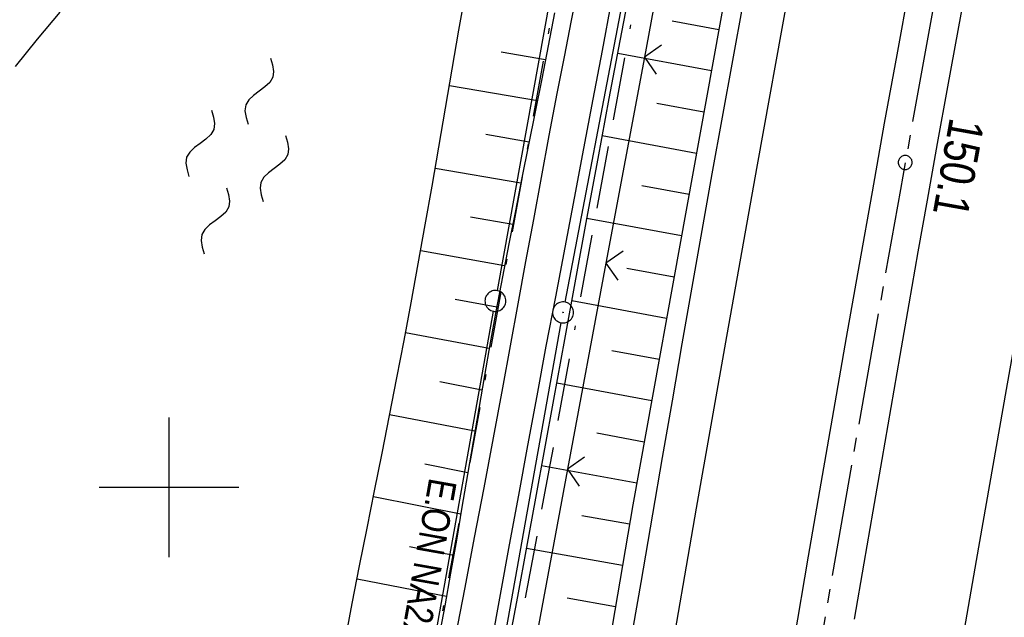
# Model space of a CAD drawing. Extents: x 510526 to 513920, y 467229 to 478797.
# Tile 304 of 467: x 511989 to 512060, y 474991 to 475033. Entities that reach past the tile are written whole.
import ezdxf
from ezdxf.enums import TextEntityAlignment as Align

# ---------------------------------------------------------------- set-up
doc = ezdxf.new("R2010")
doc.units = 0
doc.header["$LTSCALE"] = 10
doc.header["$MEASUREMENT"] = 0
for name, pattern in [('ACAD_ISO16W100', [73, 15, -6.5, 15, -6.5, 15, -7, 1, -7]), ('ACHSE', [5.5, 4, -0.5, 0.5, -0.5]), ('LT00', [0]), ('LT08', [0.42, 0.2, -0.1, 0.02, -0.1])]:
    doc.linetypes.add(name, pattern=pattern)
doc.layers.get('0').update_dxf_attribs({"linetype": 'LT00'})
for name, color, linetype in [('--WASSER_NUTZUNG', 180, 'Continuous'), ('-AX-020', 250, 'ACHSE'), ('-ST-20-1', 250, 'LT00'), ('BAB-KABEL', 220, 'ACAD_ISO16W100'), ('DFK_AB_L', 21, 'LT00'), ('DFK_AB_P', 7, 'LT00'), ('DFK_GZPKT', 250, 'LT00'), ('DFK_KATASTER', 250, 'LT00'), ('STROM_TEXT', 80, 'Continuous'), ('STROM_UNTER', 80, 'LT08'), ('V90_AFBR_BAB', 250, 'LT00'), ('V90_BOESCH', 250, 'LT00'), ('V90_BOSCHUNG', 250, 'LT00'), ('V90_LD_MARK', 250, 'LT00'), ('V90_RASTER', 250, 'LT00'), ('V90_ZAUN', 40, 'LT00')]:
    doc.layers.add(name, color=color, linetype=linetype)
doc.styles.add('Beschrift', font='ARIAL.TTF')
doc.styles.add('Versorgungsltg', font='ARIAL.TTF', dxfattribs={"width": 0.8, "height": 2})

# ---------------------------------------------------------------- blocks, each defined once
blk = doc.blocks.new('SYMB7010')
at = {"color": 0, "linetype": 'ByBlock'}
for points in [[(-0.031408, 0.499213), (-0.093728, 0.49134), (-0.15457, 0.475719), (-0.212975, 0.452595), (-0.268021, 0.422333), (-0.31884, 0.385411), (-0.36463, 0.342411), (-0.40467, 0.29401), (-0.438329, 0.240973), (-0.465074, 0.184136), (-0.484486, 0.124395), (-0.496256, 0.062692), (-0.5002, 0)], [(0.5002, 0), (0.496256, 0.062692), (0.484485, 0.124395), (0.465074, 0.184136), (0.438329, 0.240973), (0.40467, 0.29401), (0.36463, 0.342411), (0.31884, 0.385411), (0.268021, 0.422333), (0.212975, 0.452595), (0.15457, 0.475719), (0.093728, 0.49134), (0.031408, 0.499213), (-0.031408, 0.499213)], [(-0.5002, 0), (-0.496256, -0.062692), (-0.484486, -0.124395), (-0.465075, -0.184136), (-0.438329, -0.240973), (-0.404671, -0.29401), (-0.36463, -0.342411), (-0.31884, -0.385411), (-0.268021, -0.422333), (-0.212975, -0.452595), (-0.154571, -0.475719), (-0.093728, -0.49134), (-0.031408, -0.499213), (0.031408, -0.499213)], [(0.031408, -0.499213), (0.093728, -0.491341), (0.15457, -0.475719), (0.212975, -0.452595), (0.268021, -0.422333), (0.31884, -0.385411), (0.36463, -0.342411), (0.404671, -0.294011), (0.438329, -0.240974), (0.465075, -0.184136), (0.484486, -0.124395), (0.496256, -0.062692), (0.500201, 0)]]:
    blk.add_lwpolyline(points, dxfattribs=at)
blk = doc.blocks.new('SYMB0003')
at = {"color": 0, "linetype": 'ByBlock'}
for p, q in [((-0.015712, 0), (0.010166, 0.012015)), ((0, -0.021257), (-0.015712, 0)), ((0.010166, 0.012015), (0, -0.021257))]:
    blk.add_line(p, q, dxfattribs=at)
for points in [[(-0.031395, 0.499013), (-0.093691, 0.491144), (-0.154509, 0.475528), (-0.21289, 0.452414), (-0.267913, 0.422164), (-0.318712, 0.385257), (-0.364484, 0.342274), (-0.404509, 0.293893), (-0.438154, 0.240877), (-0.464888, 0.184062), (-0.484292, 0.124345), (-0.496058, 0.062667), (-0.5, 0)], [(0.5, 0), (0.496057, 0.062667), (0.484292, 0.124345), (0.464888, 0.184062), (0.438153, 0.240877), (0.404509, 0.293893), (0.364484, 0.342274), (0.318712, 0.385257), (0.267913, 0.422164), (0.21289, 0.452414), (0.154509, 0.475528), (0.093691, 0.491144), (0.031395, 0.499013), (-0.031395, 0.499013)], [(-0.5, 0), (-0.496058, -0.062667), (-0.484292, -0.124345), (-0.464888, -0.184062), (-0.438154, -0.240877), (-0.404509, -0.293893), (-0.364485, -0.342274), (-0.318712, -0.385257), (-0.267914, -0.422164), (-0.21289, -0.452414), (-0.154509, -0.475529), (-0.093691, -0.491144), (-0.031395, -0.499014), (0.031395, -0.499014)], [(0.031395, -0.499014), (0.093691, -0.491144), (0.154509, -0.475529), (0.21289, -0.452414), (0.267914, -0.422164), (0.318712, -0.385257), (0.364485, -0.342274), (0.404509, -0.293893), (0.438154, -0.240877), (0.464889, -0.184062), (0.484292, -0.124345), (0.496058, -0.062667), (0.5, 0)]]:
    blk.add_lwpolyline(points, dxfattribs=at)
blk = doc.blocks.new('SYMB7250')
at = {"color": 0, "linetype": 'ByBlock'}
for points in [[(-0.25, 0.28), (-0.208333, 0.308889), (-0.166667, 0.331111), (-0.125, 0.34), (-0.083333, 0.331111), (-0.041667, 0.308889), (0, 0.28)], [(0, 0.28), (0.041667, 0.251111), (0.083333, 0.228889), (0.125, 0.22), (0.166667, 0.228889), (0.208333, 0.251111), (0.25, 0.28)], [(-0.74, 0), (-0.698333, 0.028889), (-0.656667, 0.051111), (-0.615, 0.06), (-0.573333, 0.051111), (-0.531667, 0.028889), (-0.49, 0)], [(-0.49, 0), (-0.448333, -0.028889), (-0.406667, -0.051111), (-0.365, -0.06), (-0.323333, -0.051111), (-0.281667, -0.028889), (-0.24, 0)], [(0.24, 0), (0.281667, 0.028889), (0.323333, 0.051111), (0.365, 0.06), (0.406667, 0.051111), (0.448333, 0.028889), (0.49, 0)], [(0.49, 0), (0.531667, -0.028889), (0.573333, -0.051111), (0.615, -0.06), (0.656667, -0.051111), (0.698333, -0.028889), (0.74, 0)], [(-0.25, -0.28), (-0.208333, -0.251111), (-0.166667, -0.228889), (-0.125, -0.22), (-0.083333, -0.228889), (-0.041667, -0.251111), (0, -0.28)], [(0, -0.28), (0.041667, -0.308889), (0.083333, -0.331111), (0.125, -0.34), (0.166667, -0.331111), (0.208333, -0.308889), (0.25, -0.28)]]:
    blk.add_lwpolyline(points, dxfattribs=at)
blk = doc.blocks.new('SYMB0002')
at = {"color": 0, "linetype": 'ByBlock'}
for points in [[(-0.031395, 0.499013), (-0.093691, 0.491144), (-0.154509, 0.475528), (-0.21289, 0.452414), (-0.267913, 0.422164), (-0.318712, 0.385257), (-0.364484, 0.342274), (-0.404509, 0.293893), (-0.438154, 0.240877), (-0.464888, 0.184062), (-0.484292, 0.124345), (-0.496058, 0.062667), (-0.5, 0)], [(-0.5, 0), (-0.496058, -0.062667), (-0.484292, -0.124345), (-0.464888, -0.184062), (-0.438154, -0.240877), (-0.404509, -0.293893), (-0.364485, -0.342274), (-0.318712, -0.385257), (-0.267914, -0.422164), (-0.21289, -0.452414), (-0.154509, -0.475529), (-0.093691, -0.491144), (-0.031395, -0.499014), (0.031395, -0.499014)], [(0.5, 0), (0.496057, 0.062667), (0.484292, 0.124345), (0.464888, 0.184062), (0.438153, 0.240877), (0.404509, 0.293893), (0.364484, 0.342274), (0.318712, 0.385257), (0.267913, 0.422164), (0.21289, 0.452414), (0.154509, 0.475528), (0.093691, 0.491144), (0.031395, 0.499013), (-0.031395, 0.499013)], [(0.031395, -0.499014), (0.093691, -0.491144), (0.154509, -0.475529), (0.21289, -0.452414), (0.267914, -0.422164), (0.318712, -0.385257), (0.364485, -0.342274), (0.404509, -0.293893), (0.438154, -0.240877), (0.464889, -0.184062), (0.484292, -0.124345), (0.496058, -0.062667), (0.5, 0)]]:
    blk.add_lwpolyline(points, dxfattribs=at)
blk = doc.blocks.new('SYMB0024')
at = {"color": 0, "linetype": 'ByBlock'}
for p, q in [((-0.5, 0.5), (0, 0)), ((0, 0), (0.5, 0.5))]:
    blk.add_line(p, q, dxfattribs=at)

msp = doc.modelspace()

# ---------------------------------------------------------------- linework, layer by layer
at = {"layer": '-AX-020', "ltscale": 0.2, "flags": 128}
msp.add_lwpolyline([(513881.716, 478796.972), (513877.87, 478787.354), (513870.367, 478768.801), (513862.788, 478750.278), (513855.137, 478731.786), (513847.411, 478713.324), (513839.611, 478694.893), (513831.738, 478676.494), (513823.791, 478658.127), (513815.771, 478639.791), (513807.678, 478621.487), (513799.512, 478603.216), (513791.272, 478584.978), (513782.96, 478566.773), (513774.576, 478548.601), (513766.118, 478530.463), (513757.588, 478512.359), (513748.986, 478494.289), (513740.312, 478476.254), (513731.565, 478458.253), (513722.747, 478440.287), (513713.857, 478422.357), (513704.896, 478404.463), (513695.863, 478386.605), (513686.758, 478368.782), (513677.583, 478350.997), (513668.336, 478333.248), (513659.019, 478315.536), (513649.63, 478297.862), (513640.172, 478280.225), (513630.643, 478262.626), (513621.043, 478245.066), (513611.374, 478227.544), (513601.634, 478210.061), (513591.825, 478192.617), (513586.745, 478183.647), (513576.83, 478166.262), (513566.848, 478148.917), (513556.8, 478131.609), (513546.688, 478114.338), (513536.514, 478097.104), (513526.28, 478079.906), (513515.988, 478062.743), (513505.638, 478045.613), (513495.234, 478028.517), (513484.778, 478011.453), (513474.27, 477994.421), (513463.712, 477977.419), (513453.108, 477960.447), (513442.457, 477943.503), (513431.762, 477926.587), (513421.026, 477909.698), (513410.248, 477892.835), (513399.432, 477875.997), (513388.579, 477859.182), (513377.691, 477842.39), (513366.769, 477825.62), (513355.815, 477808.871), (513344.831, 477792.142), (513333.819, 477775.431), (513322.78, 477758.738), (513311.715, 477742.062), (513300.628, 477725.401), (513289.519, 477708.754), (513278.389, 477692.121), (513267.242, 477675.5), (513256.078, 477658.891), (513244.899, 477642.291), (513233.706, 477625.7), (513222.502, 477609.117), (513211.288, 477592.542), (513200.066, 477575.971), (513188.837, 477559.405), (513177.603, 477542.843), (513166.366, 477526.282), (513154.797, 477509.239), (513142.496, 477491.114), (513130.197, 477472.988), (513117.902, 477454.859), (513105.613, 477436.726), (513093.333, 477418.587), (513081.064, 477400.44), (513068.808, 477382.285), (513056.567, 477364.119), (513044.344, 477345.942), (513032.141, 477327.752), (513019.958, 477309.547), (513007.8, 477291.325), (512995.668, 477273.087), (512983.565, 477254.83), (512971.492, 477236.552), (512959.452, 477218.253), (512947.447, 477199.931), (512935.479, 477181.584), (512923.551, 477163.212), (512911.665, 477144.812), (512899.822, 477126.385), (512888.026, 477107.927), (512876.279, 477089.439), (512864.582, 477070.918), (512852.939, 477052.364), (512841.352, 477033.775), (512829.822, 477015.15), (512818.352, 476996.488), (512806.945, 476977.787), (512795.603, 476959.048), (512789.644, 476949.141), (512778.405, 476930.339), (512767.236, 476911.496), (512756.135, 476892.613), (512745.103, 476873.688), (512734.14, 476854.724), (512723.246, 476835.72), (512712.422, 476816.676), (512701.668, 476797.593), (512690.983, 476778.471), (512680.369, 476759.309), (512669.824, 476740.11), (512659.35, 476720.871), (512648.946, 476701.595), (512638.612, 476682.281), (512628.349, 476662.929), (512618.157, 476643.54), (512608.036, 476624.113), (512597.985, 476604.65), (512588.006, 476585.15), (512578.098, 476565.614), (512568.261, 476546.042), (512558.497, 476526.434), (512548.803, 476506.791), (512539.182, 476487.112), (512529.632, 476467.399), (512520.155, 476447.65), (512510.749, 476427.867), (512501.416, 476408.05), (512492.156, 476388.199), (512482.968, 476368.314), (512473.852, 476348.396), (512464.81, 476328.445), (512455.84, 476308.46), (512446.944, 476288.443), (512438.12, 476268.394), (512429.37, 476248.313), (512420.694, 476228.2), (512412.09, 476208.055), (512403.561, 476187.879), (512395.105, 476167.672), (512386.723, 476147.434), (512378.415, 476127.166), (512370.181, 476106.867), (512362.021, 476086.539), (512353.936, 476066.181), (512345.925, 476045.794), (512337.988, 476025.377), (512330.127, 476004.932), (512322.339, 475984.458), (512314.627, 475963.955), (512306.989, 475943.425), (512299.427, 475922.867), (512291.94, 475902.281), (512284.528, 475881.669), (512277.191, 475861.029), (512269.93, 475840.362), (512262.744, 475819.67), (512255.634, 475798.951), (512248.599, 475778.206), (512241.641, 475757.436), (512234.758, 475736.641), (512227.951, 475715.82), (512221.221, 475694.975), (512214.566, 475674.105), (512207.988, 475653.211), (512201.487, 475632.294), (512200.128, 475627.887), (512194.281, 475608.791), (512188.5, 475589.674), (512182.785, 475570.538), (512177.137, 475551.381), (512171.56, 475532.204), (512166.053, 475513.007), (512160.618, 475493.788), (512155.257, 475474.55), (512149.971, 475455.29), (512148.09, 475448.361), (512142.908, 475429.074), (512137.804, 475409.765), (512132.778, 475390.436), (512127.829, 475371.088), (512122.957, 475351.719), (512118.163, 475332.332), (512113.447, 475312.925), (512108.808, 475293.499), (512104.247, 475274.055), (512099.765, 475254.593), (512095.36, 475235.113), (512091.033, 475215.616), (512086.785, 475196.101), (512082.614, 475176.57), (512078.522, 475157.022), (512074.508, 475137.458), (512070.573, 475117.878), (512066.716, 475098.282), (512063.238, 475080.246), (512059.532, 475060.621), (512055.901, 475040.983), (512052.344, 475021.33), (512048.857, 475001.665), (512045.438, 474981.988), (512042.084, 474962.3), (512038.794, 474942.602), (512035.562, 474922.893), (512032.388, 474903.175), (512029.269, 474883.449), (512026.201, 474863.714), (512023.183, 474843.972), (512020.21, 474824.222), (512017.282, 474804.467), (512014.394, 474784.705), (512011.544, 474764.937), (512008.73, 474745.165), (512005.949, 474725.388), (512003.198, 474705.607), (512000.474, 474685.821), (511997.775, 474666.033), (511995.098, 474646.242), (511992.439, 474626.448), (511989.798, 474606.651), (511987.169, 474586.854), (511984.552, 474567.054), (511981.943, 474547.253), (511979.34, 474527.452), (511976.744, 474507.689), (511975.127, 474495.377), (511973.477, 474482.815), (511971.825, 474470.254), (511970.169, 474457.693), (511968.506, 474445.133), (511966.835, 474432.574), (511965.154, 474420.016), (511963.46, 474407.46), (511961.752, 474394.906), (511960.027, 474382.355), (511958.283, 474369.806), (511956.518, 474357.259), (511954.73, 474344.717), (511952.918, 474332.177), (511951.078, 474319.642), (511949.209, 474307.111), (511947.309, 474294.584), (511945.376, 474282.063), (511943.407, 474269.547), (511941.4, 474257.038), (511939.355, 474244.534), (511937.267, 474232.038), (511935.137, 474219.549), (511932.96, 474207.067), (511930.736, 474194.594), (511928.462, 474182.131), (511926.136, 474169.676), (511923.757, 474157.232), (511921.321, 474144.799), (511918.829, 474132.377), (511916.276, 474119.967), (511913.661, 474107.57), (511910.982, 474095.187), (511908.238, 474082.818), (511905.425, 474070.464), (511902.544, 474058.127), (511899.59, 474045.806), (511896.562, 474033.504), (511893.47, 474021.261), (511890.29, 474008.997), (511887.033, 473996.753), (511883.699, 473984.53), (511880.287, 473972.328), (511876.798, 473960.148), (511873.233, 473947.991), (511869.591, 473935.856), (511865.873, 473923.745), (511862.077, 473911.656), (511858.206, 473899.593), (511854.259, 473887.554), (511850.236, 473875.54), (511846.136, 473863.552), (511841.962, 473851.59), (511837.711, 473839.654), (511833.386, 473827.746), (511828.985, 473815.865), (511824.51, 473804.012), (511819.96, 473792.188), (511815.335, 473780.392), (511810.636, 473768.626), (511805.863, 473756.89), (511801.015, 473745.185), (511796.094, 473733.51), (511791.099, 473721.866), (511786.031, 473710.255), (511780.889, 473698.675), (511775.675, 473687.128), (511770.388, 473675.615), (511765.028, 473664.135), (511759.596, 473652.689), (511754.091, 473641.278), (511748.515, 473629.901), (511742.867, 473618.56), (511737.147, 473607.255), (511731.356, 473595.986), (511725.494, 473584.754), (511719.562, 473573.559), (511713.558, 473562.402), (511707.485, 473551.283), (511701.341, 473540.203), (511695.128, 473529.162), (511688.845, 473518.159), (511682.492, 473507.198), (511676.07, 473496.276), (511669.58, 473485.395), (511663.021, 473474.555), (511656.394, 473463.757), (511649.699, 473453.001), (511642.935, 473442.288), (511636.105, 473431.617), (511629.207, 473420.99), (511622.242, 473410.406), (511615.211, 473399.867), (511608.113, 473389.372), (511600.949, 473378.922), (511593.719, 473368.518), (511586.423, 473358.16), (511579.062, 473347.848), (511571.637, 473337.582), (511564.147, 473327.364), (511556.592, 473317.193), (511548.973, 473307.07), (511541.291, 473296.996), (511533.545, 473286.969), (511525.735, 473276.993), (511517.863, 473267.066), (511509.929, 473257.188), (511501.932, 473247.361), (511493.873, 473237.584), (511485.753, 473227.859), (511477.572, 473218.186), (511475.548, 473215.811), (511467.291, 473206.202), (511458.976, 473196.642), (511450.605, 473187.132), (511442.182, 473177.667), (511433.709, 473168.249), (511425.188, 473158.872), (511416.622, 473149.537), (511408.014, 473140.241), (511399.365, 473130.982), (511390.679, 473121.758), (511381.958, 473112.568), (511373.205, 473103.409), (511364.421, 473094.278), (511355.61, 473085.175), (511346.772, 473076.096), (511337.912, 473067.039), (511329.031, 473058.003), (511320.132, 473048.986), (511311.216, 473039.984), (511302.286, 473030.997), (511293.345, 473022.02), (511284.394, 473013.053), (511275.436, 473004.094), (511266.473, 472995.139), (511255.909, 472984.591), (511236.789, 472965.502), (511230.177, 472958.9), (511223.567, 472952.294), (511216.964, 472945.683), (511210.368, 472939.063), (511203.785, 472932.433), (511197.215, 472925.788), (511190.663, 472919.125), (511184.131, 472912.443), (511177.622, 472905.739), (511171.139, 472899.01), (511164.685, 472892.252), (511158.263, 472885.464), (511151.877, 472878.643), (511145.529, 472871.786), (511139.222, 472864.891), (511132.96, 472857.955), (511126.746, 472850.976), (511120.583, 472843.952), (511114.476, 472836.881), (511109.32, 472830.82), (511103.322, 472823.655), (511097.386, 472816.438), (511091.511, 472809.171), (511085.699, 472801.854), (511079.95, 472794.488), (511074.265, 472787.072), (511068.642, 472779.609), (511063.084, 472772.097), (511057.591, 472764.538), (511052.162, 472756.933), (511046.799, 472749.281), (511041.501, 472741.584), (511036.27, 472733.841), (511031.105, 472726.054), (511026.007, 472718.223), (511020.976, 472710.349), (511016.012, 472702.431), (511011.117, 472694.472), (511006.29, 472686.471), (511001.532, 472678.429), (510996.842, 472670.347), (510992.223, 472662.225), (510987.672, 472654.063), (510983.192, 472645.863), (510978.782, 472637.625), (510974.443, 472629.349), (510970.175, 472621.036), (510965.978, 472612.687), (510961.853, 472604.303), (510957.799, 472595.883), (510953.818, 472587.43), (510949.91, 472578.942), (510946.074, 472570.422), (510942.311, 472561.868), (510938.622, 472553.283), (510935.007, 472544.666), (510931.465, 472536.02), (510927.997, 472527.343), (510924.604, 472518.636), (510921.286, 472509.901), (510918.042, 472501.138), (510914.874, 472492.347), (510911.781, 472483.529), (510908.763, 472474.686), (510905.821, 472465.817), (510902.956, 472456.923), (510900.166, 472448.004), (510897.454, 472439.062), (510894.817, 472430.098), (510892.258, 472421.111), (510889.776, 472412.102), (510887.37, 472403.073), (510885.043, 472394.023), (510882.792, 472384.954), (510880.62, 472375.866), (510878.525, 472366.759), (510876.509, 472357.635), (510874.57, 472348.494), (510872.71, 472339.337), (510870.929, 472330.164), (510869.226, 472320.976), (510867.602, 472311.774), (510866.056, 472302.558), (510864.59, 472293.33), (510863.202, 472284.089), (510861.894, 472274.837), (510860.665, 472265.574), (510859.516, 472256.301), (510858.445, 472247.018), (510857.455, 472237.726), (510856.544, 472228.427), (510855.712, 472219.119), (510854.96, 472209.806), (510854.288, 472200.485), (510853.696, 472191.159), (510853.184, 472181.829), (510852.752, 472172.495), (510852.399, 472163.157), (510852.127, 472153.817), (510851.934, 472144.475), (510851.822, 472135.131), (510851.789, 472125.787), (510851.836, 472116.443), (510851.964, 472107.1), (510852.009, 472104.711), (510852.237, 472095.37), (510852.543, 472086.03), (510852.927, 472076.694), (510853.387, 472067.361), (510853.922, 472058.032), (510854.53, 472048.707), (510855.21, 472039.388), (510855.961, 472030.074), (510856.782, 472020.766), (510857.671, 472011.464), (510858.627, 472002.169), (510859.649, 471992.88), (510860.734, 471983.599), (510861.883, 471974.326), (510863.094, 471965.06), (510864.364, 471955.802), (510865.694, 471946.554), (510867.082, 471937.313), (510868.525, 471928.081), (510870.024, 471918.857), (510871.577, 471909.643), (510873.182, 471900.438), (510874.839, 471891.241), (510876.545, 471882.054), (510878.3, 471872.876), (510880.102, 471863.708), (510881.95, 471854.548), (510883.842, 471845.397), (510885.778, 471836.255), (510887.756, 471827.123), (510889.775, 471817.999), (510891.834, 471808.885), (510893.93, 471799.779), (510896.064, 471790.681), (510898.233, 471781.592), (510900.437, 471772.511), (510902.673, 471763.439), (510904.942, 471754.374), (510907.241, 471745.317), (510909.57, 471736.267), (510911.926, 471727.225), (510914.31, 471718.19), (510916.719, 471709.161), (510919.152, 471700.139), (510921.608, 471691.124), (510924.087, 471682.114), (510926.585, 471673.11), (510929.104, 471664.112), (510931.64, 471655.118), (510934.193, 471646.129), (510936.762, 471637.145), (510939.345, 471628.165), (510941.941, 471619.188), (510944.55, 471610.216), (510947.169, 471601.246), (510949.797, 471592.279), (510952.434, 471583.314), (510955.078, 471574.352), (510957.727, 471565.391), (510960.382, 471556.431), (510963.039, 471547.473), (510967.703, 471531.767), (510970.248, 471523.199), (510975.26, 471506.323), (510980.27, 471489.445), (510985.273, 471472.566), (510990.267, 471455.684), (510995.248, 471438.798), (511000.214, 471421.908), (511005.162, 471405.012), (511010.087, 471388.11), (511014.988, 471371.201), (511019.861, 471354.283), (511024.703, 471337.357), (511029.511, 471320.421), (511034.281, 471303.475), (511039.011, 471286.517), (511043.698, 471269.547), (511048.338, 471252.564), (511052.928, 471235.568), (511057.465, 471218.557), (511061.945, 471201.532), (511066.367, 471184.491), (511070.726, 471167.434), (511075.019, 471150.36), (511079.243, 471133.269), (511083.395, 471116.16), (511086.572, 471102.843), (511090.589, 471085.702), (511094.527, 471068.543), (511098.388, 471051.366), (511102.17, 471034.172), (511105.875, 471016.961), (511109.501, 470999.734), (511113.048, 470982.489), (511116.518, 470965.23), (511119.908, 470947.954), (511123.221, 470930.663), (511126.454, 470913.357), (511129.609, 470896.037), (511132.686, 470878.703), (511135.683, 470861.354), (511138.602, 470843.993), (511141.441, 470826.619), (511144.202, 470809.231), (511146.884, 470791.831), (511149.487, 470774.42), (511152.01, 470756.996), (511154.454, 470739.562), (511156.819, 470722.116), (511159.105, 470704.66), (511161.311, 470687.193), (511163.438, 470669.717), (511165.485, 470652.232), (511165.638, 470650.897), (511167.873, 470631.022), (511170.027, 470611.138), (511172.103, 470591.246), (511174.098, 470571.346), (511176.014, 470551.438), (511177.851, 470531.523), (511179.526, 470512.546), (511180.884, 470496.345), (511182.163, 470480.137), (511183.363, 470463.922), (511184.482, 470447.702), (511185.522, 470431.478), (511186.482, 470415.247), (511187.362, 470399.013), (511188.162, 470382.774), (511188.882, 470366.532), (511189.522, 470350.286), (511190.082, 470334.037), (511190.563, 470317.786), (511190.963, 470301.532), (511191.284, 470285.277), (511191.524, 470269.02), (511191.684, 470252.763), (511191.765, 470236.505), (511191.765, 470220.247), (511191.686, 470203.988), (511191.526, 470187.731), (511191.287, 470171.474), (511191.243, 470169.007), (511190.912, 470152.752), (511190.504, 470136.499), (511190.023, 470120.247), (511189.472, 470103.998), (511188.854, 470087.752), (511188.173, 470071.508), (511187.432, 470055.266), (511186.634, 470039.027), (511185.783, 470022.791), (511184.882, 470006.558), (511183.935, 469990.327), (511182.944, 469974.099), (511181.913, 469957.873), (511180.846, 469941.65), (511179.745, 469925.429), (511178.614, 469909.21), (511177.457, 469892.993), (511176.276, 469876.777), (511175.075, 469860.563), (511173.858, 469844.35), (511172.627, 469828.139), (511171.386, 469811.927), (511170.138, 469795.717), (511168.847, 469778.991), (511030.959, 467993.348), (511029.419, 467973.407), (511027.883, 467953.466), (511026.353, 467933.525), (511024.832, 467913.582), (511023.323, 467893.64), (511021.828, 467873.695), (511020.353, 467853.75), (511018.898, 467833.804), (511017.467, 467813.855), (511016.063, 467793.903), (511014.69, 467773.951), (511013.35, 467753.995), (511012.046, 467734.038), (511010.782, 467714.078), (511009.56, 467694.116), (511008.383, 467674.151), (511007.254, 467654.183), (511006.177, 467634.211), (511005.154, 467614.237), (511004.188, 467594.261), (511003.284, 467574.281), (511002.442, 467554.299), (511001.667, 467534.314), (511000.962, 467514.327), (511000.329, 467494.336), (510999.772, 467474.345), (510999.556, 467465.709), (510999.112, 467445.714), (510998.747, 467425.717), (510998.463, 467405.719), (510998.259, 467385.719), (510998.135, 467365.72), (510998.091, 467345.72), (510998.127, 467325.72), (510998.243, 467305.721), (510998.439, 467285.721), (510998.715, 467265.723), (510999.071, 467245.726), (510999.432, 467229.156)], dxfattribs=at)
at = {"layer": 'BAB-KABEL', "ltscale": 0.03, "flags": 128}
msp.add_lwpolyline([(513339.839, 477816.319), (513312.266, 477774.649), (513284.672, 477732.996), (513252.5, 477694.412), (513223.881, 477653.496), (513195.795, 477612.121), (513167.629, 477570.875), (513139.88, 477529.298), (513111.793, 477487.916), (513083.807, 477446.454), (513055.844, 477404.978), (513022.492, 477355.034), (513000.515, 477321.52), (512973.122, 477279.62), (512945.422, 477237.871), (512917.575, 477196.217), (512879.155, 477137.499), (512858.339, 477103.216), (512837.389, 477068.954), (512811.451, 477026.06), (512784.195, 476983.896), (512756.652, 476941.559), (512731.123, 476898.632), (512706.393, 476854.964), (512681.949, 476811.101), (512658.869, 476770.394), (512633.742, 476723.052), (512609.823, 476678.973), (512586.03, 476634.72), (512574.463, 476609.04), (512565.77, 476584.237), (512545.206, 476542.916), (512523.454, 476497.739), (512501.769, 476452.474), (512480.246, 476407.171), (512458.846, 476361.789), (512438.563, 476315.939), (512418.177, 476270.118), (512378.72, 476177.833), (512359.892, 476131.364), (512341.348, 476084.783), (512322.575, 476038.314), (512304.817, 475991.341), (512287.677, 475944.24), (512270.282, 475897.168), (512254.121, 475849.696), (512237.768, 475802.276), (512221.53, 475754.824), (512205.859, 475707.192), (512190.782, 475659.377), (512175.78, 475611.52), (512161.516, 475563.423), (512145.692, 475515.804), (512137.725, 475496.074), (512130.625, 475467.918), (512119.035, 475418.91), (512105.583, 475370.555), (512100.73, 475351.099), (512084.182, 475320.513), (512082.618, 475318.668), (512071.987, 475296.243), (512062.064, 475264.372), (512059.316, 475232.902), (512061.872, 475193.176), (512054.818, 475143.1), (512045.689, 475099.989), (512036.29, 475050.898), (512027.273, 475001.725), (512018.223, 474952.549), (512008.899, 474903.418), (512000.14, 474854.229), (511992.355, 474804.855), (511985.273, 474755.369), (511977.385, 474700.851), (511969.41, 474646.425), (511966.53, 474615.204), (511972.795, 474604.79), (511970.049, 474596.165), (511959.565, 474586.374), (511941.907, 474517.478), (511936.852, 474477.772), (511926.657, 474399.733), (511919.973, 474355.376), (511910.09, 474296.615), (511899.454, 474238.126), (511883.784, 474152.683), (511870.289, 474094.001), (511857.131, 474053.876), (511852.776, 474012.454), (511853.171, 473966.862), (511852.492, 473957.146), (511851.311, 473949.656), (511841.692, 473942.065), (511825.821, 473895.229), (511826.651, 473894.117), (511810.899, 473851.945), (511793.573, 473805.027), (511775.285, 473758.358), (511755.124, 473712.475), (511734.052, 473667.008), (511712.225, 473621.972), (511689.498, 473577.273), (511665.157, 473533.497), (511639.854, 473490.241), (511612.908, 473448.14), (511601.588, 473431.806), (511558.048, 473366.072), (511514.894, 473306.01), (511484.056, 473267.454), (511450.631, 473224.7), (511393.065, 473164.53), (511363.017, 473132.866), (511308.517, 473076.446), (511275.572, 473040.359), (511243.006, 473009.331), (511235.22, 472986.054), (511231.03, 472981.056), (511075.99, 472813.106), (511070.243, 472807.304), (511057.801, 472797.513), (511038.028, 472769.96), (511010.695, 472730.526), (510983.876, 472687.185), (510959.577, 472643.761), (510934.3, 472604.326), (510904.804, 472574.327), (510913.914, 472558.288), (510911.702, 472550.665), (510911.228, 472549.239), (510895.971, 472514.712), (510882.655, 472477.924), (510872.403, 472460.753), (510857.497, 472432.352), (510836.101, 472381.12), (510836.281, 472368.894), (510832.944, 472355.972), (510830.181, 472332.026), (510848.219, 472325.537), (510838.512, 472271.416), (510831.965, 472215.431), (510830.702, 472169.392), (510828.833, 472118.665), (510829.075, 472067.625), (510833.949, 472011.739), (510842.444, 471951.437), (510849.978, 471906.34), (510856.18, 471866.272), (510867.229, 471812.821), (510879.853, 471762.875), (510891.506, 471713.806), (510903.789, 471665.07), (510916.063, 471616.285), (510929.638, 471568.076), (510950.958, 471501.368), (510971.606, 471429.824), (510974.35, 471422.765), (510989.551, 471366.875), (511004.499, 471314.199), (511016.364, 471270.838), (511026.276, 471232.419), (511039.24, 471184.146), (511056.597, 471116.881), (511065.905, 471078.265), (511077.604, 471030.011), (511089.225, 470981.622), (511098.911, 470932.895), (511107.165, 470884.025), (511116.152, 470835.042), (511125.079, 470786.059), (511133.148, 470736.973), (511137.299, 470706.315), (511129.89, 470689.715), (511129.543, 470684.612), (511132.443, 470671.581), (511143.113, 470670.948), (511145.784, 470638.261), (511151.08, 470588.888), (511155.977, 470539.416), (511159.512, 470489.779), (511162.627, 470440.141), (511165.944, 470390.621), (511167.842, 470340.945), (511167.805, 470291.237), (511167.773, 470272.425), (511169.192, 470243.962), (511168.974, 470223.344), (511163.734, 470203.872), (511151.457, 470170.118), (511152.401, 470145.764), (511161.627, 470107.325), (511162.261, 470078.654), (511157.084, 470021.39), (511153.973, 469975.779), (511150.229, 469924.108), (511146.614, 469878.373), (511141.044, 469826.728), (511133.852, 469745.039), (511131.815, 469700.017), (511128.932, 469655.166), (511125.194, 469595.287), (511130.663, 469554.69), (511130.405, 469544.669), (511121.691, 469477.401)], dxfattribs=at)
at = {"layer": 'DFK_AB_L'}
for p, q in [((512028.342, 475013.257), (512059.779, 475176.714)), ((511995.743, 474831.518), (512028.068, 475011.782))]:
    msp.add_line(p, q, dxfattribs=at)
at = {"layer": 'DFK_KATASTER'}
for p, q in [((512052.937, 475177.112), (512023.493, 475014.078)), ((511990.873, 474832.278), (512023.228, 475012.602))]:
    msp.add_line(p, q, dxfattribs=at)
at = {"layer": 'STROM_UNTER', "ltscale": 2, "flags": 128}
msp.add_lwpolyline([(512106.832, 475395.449), (512100.577, 475370.649), (512096.589, 475359.469), (512083.838, 475334.326), (512065.066, 475297.358), (512056.809, 475270.549), (512053.261, 475243.943), (512053.983, 475218.368), (512054.849, 475186.752), (512052.455, 475168.777), (512050.173, 475152.953), (512034.954, 475075.22), (512023.847, 475014.474), (512009.039, 474933.576), (511995.081, 474858.819), (511990.716, 474830.746), (511982.93, 474777.15), (511977.714, 474741.754), (511964.506, 474649.994), (511961.195, 474618.195), (511958.966, 474609.715), (511956.304, 474599.655), (511945.517, 474601.667), (511868.654, 474617.784), (511864.09, 474615.85), (511856.826, 474617.215), (511855.029, 474620.305), (511851.476, 474623.063), (511837.524, 474630.752), (511826.161, 474638.944)], dxfattribs=at)
at = {"layer": 'V90_AFBR_BAB'}
for points in [[(512068.562, 475117.717), (512066.186, 475105.705), (512063.841, 475093.686), (512061.555, 475081.81), (512059.299, 475069.928), (512058.158, 475063.859), (512057.025, 475057.788), (512055.897, 475051.717), (512054.774, 475045.644), (512053.873, 475040.75), (512052.975, 475035.855), (512052.082, 475030.959), (512051.196, 475026.062), (512050.317, 475021.164), (512049.39, 475015.947), (512048.472, 475010.729), (512047.561, 475005.51), (512046.655, 475000.29), (512045.753, 474995.069), (512044.71, 474989.012)], [(512049.061, 474990.569), (512049.756, 474994.574), (512050.399, 474998.288), (512051.041, 475002.002), (512051.683, 475005.715), (512052.327, 475009.429), (512052.975, 475013.142), (512053.627, 475016.854), (512054.285, 475020.565), (512055.011, 475024.615), (512055.745, 475028.663), (512056.484, 475032.71), (512057.228, 475036.757), (512057.974, 475040.802), (512058.723, 475044.848), (512059.628, 475049.734), (512060.535, 475054.62)], [(512029.303, 475036.036), (512028.785, 475033.424), (512028.271, 475030.811), (512027.764, 475028.197), (512027.192, 475025.188), (512026.629, 475022.178), (512026.074, 475019.167), (512025.523, 475016.155), (512024.973, 475013.142), (512024.423, 475010.13), (512023.868, 475007.118), (512023.201, 475003.545), (512022.527, 474999.974), (512021.847, 474996.404), (512021.163, 474992.834), (512020.478, 474989.265)], [(512023.079, 474988.775), (512023.727, 474992.332), (512024.374, 474995.89), (512025.024, 474999.447), (512025.678, 475003.003), (512026.338, 475006.559), (512027.002, 475010.097), (512027.673, 475013.635), (512028.347, 475017.171), (512029.021, 475020.708), (512029.694, 475024.245), (512030.362, 475027.783), (512031.014, 475031.265), (512031.661, 475034.747)], [(512032.943, 474988.295), (512033.785, 474993.185), (512034.626, 474998.075), (512035.324, 475002.137), (512036.024, 475006.198), (512036.726, 475010.26), (512037.433, 475014.32), (512038.148, 475018.379), (512038.871, 475022.436), (512039.605, 475026.497), (512040.349, 475030.557), (512041.098, 475034.616)]]:
    msp.add_lwpolyline(points, dxfattribs=at)
at = {"layer": 'V90_BOESCH'}
for points in [[(512056.148, 475121.12), (512051.328, 475097.268), (512046.636, 475073.157), (512041.831, 475046.483), (512033.202, 474998.741), (512028.954, 474973.813), (512024.699, 474949.801), (512016.842, 474901.166), (512012.994, 474876.185)], [(512024.293, 474988.661), (512024.951, 474992.182), (512025.602, 474995.705), (512026.247, 474999.229), (512026.889, 475002.753), (512027.531, 475006.278), (512028.318, 475010.592), (512029.109, 475014.905), (512029.903, 475019.217), (512030.704, 475023.528), (512031.511, 475027.838), (512032.289, 475031.957), (512033.072, 475036.075)], [(512012.594, 474988.995), (512013.112, 474991.688), (512013.638, 474994.379), (512014.17, 474997.069), (512014.705, 474999.758), (512015.24, 475002.447), (512015.773, 475005.137), (512016.3, 475007.828), (512016.82, 475010.52), (512017.329, 475013.214), (512017.84, 475015.996), (512018.339, 475018.78), (512018.829, 475021.565), (512019.313, 475024.352), (512019.792, 475027.139), (512020.269, 475029.927), (512020.748, 475032.714), (512021.229, 475035.501)], [(511992.182, 475034.015), (511990.567, 475032.077), (511988.971, 475030.124)], [(512027.591, 475033.961), (512027.141, 475031.598), (512026.679, 475029.237), (512026.209, 475026.877), (512025.734, 475024.517), (512025.258, 475022.157), (512024.785, 475019.796), (512024.317, 475017.434), (512023.859, 475015.07), (512023.413, 475012.704), (512022.985, 475010.352), (512022.57, 475007.998), (512022.163, 475005.642), (512021.763, 475003.285), (512021.365, 475000.929), (512020.966, 474998.572), (512020.562, 474996.217), (512020.151, 474993.864), (512019.728, 474991.513), (512019.291, 474989.165)]]:
    msp.add_lwpolyline(points, dxfattribs=at)
at = {"layer": 'V90_BOSCHUNG'}
for p, q in [((512039.351, 475032.759), (512036.013, 475033.378)), ((512023.764, 475031.171), (512026.951, 475030.625)), ((512038.817, 475029.807), (512032.117, 475031.049)), ((512020.069, 475028.759), (512026.37, 475027.681)), ((512038.283, 475026.855), (512034.922, 475027.478)), ((512022.671, 475025.27), (512025.779, 475024.738)), ((512037.75, 475023.903), (512031.007, 475025.153)), ((512019.052, 475022.846), (512025.186, 475021.796)), ((512037.216, 475020.95), (512033.837, 475021.577)), ((512021.566, 475019.372), (512024.595, 475018.843)), ((512036.683, 475017.998), (512029.91, 475019.254)), ((512018.014, 475016.959), (512024.016, 475015.887)), ((512036.149, 475015.046), (512032.757, 475015.675)), ((512020.466, 475013.474), (512023.453, 475012.918)), ((512035.615, 475012.094), (512028.824, 475013.353)), ((512016.929, 475011.092), (512022.914, 475009.956)), ((512035.082, 475009.142), (512031.683, 475009.772)), ((512019.38, 475007.573), (512022.395, 475006.99)), ((512034.548, 475006.189), (512027.745, 475007.451)), ((512015.788, 475005.212), (512021.889, 475004.032)), ((512034.015, 475003.237), (512030.611, 475003.868)), ((512018.297, 475001.671), (512021.388, 475001.062)), ((512033.483, 475000.296), (512026.668, 475001.536)), ((512014.621, 474999.338), (512020.886, 474998.103)), ((512032.965, 474997.353), (512029.546, 474997.963)), ((512017.206, 474995.771), (512020.376, 474995.146)), ((512032.463, 474994.407), (512025.584, 474995.612)), ((512013.454, 474993.442), (512019.854, 474992.203)), ((512031.959, 474991.449), (512028.5, 474992.055))]:
    msp.add_line(p, q, dxfattribs=at)
at = {"layer": 'V90_LD_MARK'}
for points in [[(512081.452, 475120.985), (512077.613, 475101.666), (512073.848, 475082.334), (512070.158, 475062.987), (512066.544, 475043.627), (512064.305, 475031.421), (512062.096, 475019.209), (512059.915, 475006.993), (512057.762, 474994.772), (512055.636, 474982.546), (512053.536, 474970.315), (512051.463, 474958.08), (512049.414, 474945.841), (512047.39, 474933.598), (512045.39, 474921.351), (512043.412, 474909.1), (512041.457, 474896.846), (512039.523, 474884.588), (512037.61, 474872.327)], [(512017.489, 474875.315), (512019.414, 474887.65), (512021.359, 474899.983), (512023.326, 474912.311), (512025.316, 474924.637), (512027.328, 474936.958), (512029.364, 474949.276), (512031.424, 474961.59), (512033.509, 474973.899), (512035.62, 474986.204), (512037.757, 474998.505), (512039.92, 475010.801), (512042.111, 475023.092), (512044.331, 475035.379), (512046.579, 475047.66), (512048.856, 475059.936), (512051.164, 475072.206), (512054.937, 475091.916), (512058.79, 475111.611)]]:
    msp.add_lwpolyline(points, dxfattribs=at)
at = {"layer": 'V90_RASTER'}
for p, q in [((512000, 474995), (512000, 475005)), ((511995, 475000), (512005, 475000))]:
    msp.add_line(p, q, dxfattribs=at)
at = {"layer": 'V90_ZAUN'}
for p, q in [((512036.768, 475045.546), (512034.019, 475030.8)), ((512034.019, 475030.8), (512031.27, 475016.054)), ((512031.27, 475016.054), (512028.522, 475001.308)), ((512028.522, 475001.308), (512025.773, 474986.562))]:
    msp.add_line(p, q, dxfattribs=at)

# ---------------------------------------------------------------- block references
at = {"layer": '--WASSER_NUTZUNG', "xscale": 9.999999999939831, "yscale": 10.00000000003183, "zscale": 10, "rotation": 251.2882999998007}
msp.add_blockref('SYMB7250', (512004.879, 475023.721), dxfattribs=at)
at = {"layer": '-ST-20-1', "rotation": 258.929999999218}
msp.add_blockref('SYMB0002', (512052.689, 475023.254), dxfattribs=at)
at = {"layer": 'DFK_AB_P', "xscale": 1.499999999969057, "yscale": 1.5, "zscale": 1.5, "rotation": 251.2881100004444}
msp.add_blockref('SYMB0003', (512028.2, 475012.52), dxfattribs=at)
at = {"layer": 'DFK_GZPKT', "xscale": 1.499999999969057, "yscale": 1.5, "zscale": 1.5, "rotation": 251.2881100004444}
msp.add_blockref('SYMB7010', (512023.36, 475013.34), dxfattribs=at)
at = {"layer": 'V90_ZAUN', "xscale": 2.100000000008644, "yscale": 2.099999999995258, "zscale": 2.1, "rotation": 259.4401342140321}
for p in [(512034.019, 475030.8), (512031.27, 475016.054), (512028.522, 475001.308)]:
    msp.add_blockref('SYMB0024', p, dxfattribs=at)

# ---------------------------------------------------------------- texts
at = {"layer": '-ST-20-1', "style": 'Beschrift', "width": 0.8}
msp.add_text('  150.1', height=2.5, rotation=-100.17471, dxfattribs=at).set_placement((512056.175, 475028.059))
at = {"layer": 'STROM_TEXT', "style": 'Versorgungsltg', "width": 0.8}
msp.add_text('E.ON NA2XS(F)2Y 3x1x400', height=2, rotation=259.95034, dxfattribs=at).set_placement((512016.185, 474986.921), align=Align.CENTER)

doc.saveas('drawing.dxf')
